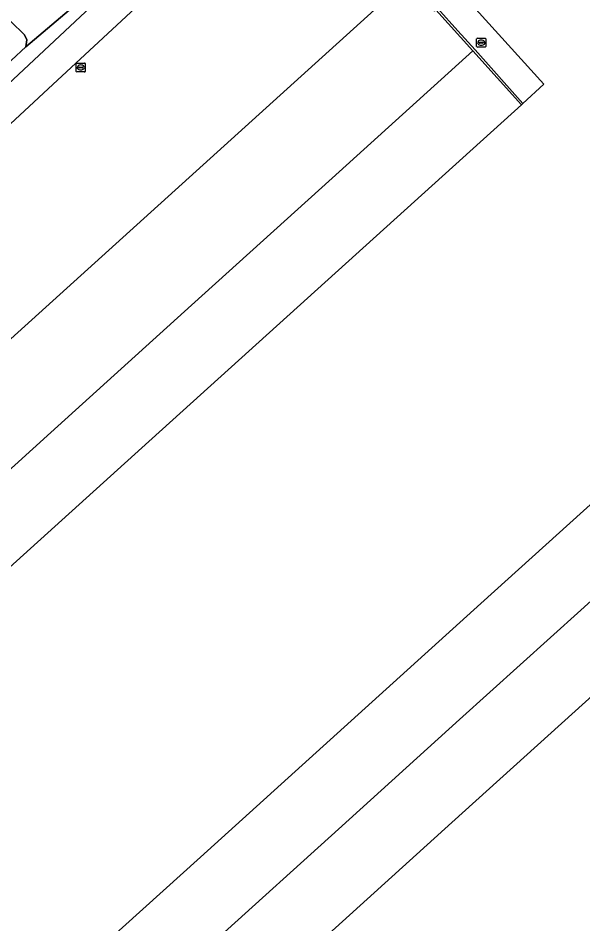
# Model space of a CAD drawing. Extents: x 156141 to 158132, y 385651 to 388333.
# Drawn here: x 156555.5 to 156618.5, y 387482.6 to 387583.7 of the extents above; entities that cross this region are included whole.
import ezdxf

# ---------------------------------------------------------------- set-up
doc = ezdxf.new("R2010")
doc.units = 0
for name, color, linetype in [('IMGEO_Berm_groen', 7, 'Continuous'), ('IMGEO_Groenvoorziening', 7, 'Continuous'), ('IMGEO_Hek', 7, 'Continuous'), ('IMGEO_Lijnafwatering', 7, 'Continuous'), ('IMGEO_Muur', 7, 'Continuous'), ('IMGEO_Oever', 7, 'Continuous'), ('IMGEO_Pand', 7, 'Continuous'), ('IMGEO_Parkeervlak_gesloten', 7, 'Continuous'), ('IMGEO_Rijbaan_lokaal_gesloten', 7, 'Continuous'), ('IMGEO_Rioolput', 7, 'Continuous')]:
    doc.layers.add(name, color=color, linetype=linetype)

msp = doc.modelspace()

# ---------------------------------------------------------------- linework, layer by layer
at = {"layer": 'IMGEO_Berm_groen'}
msp.add_lwpolyline([(156496.55, 387523.63), (156503.19, 387529.81), (156501.57, 387528.75), (156500.57, 387529.22), (156498.93, 387531), (156498.82, 387532.03), (156499.37, 387532.92), (156501.16, 387534.63), (156510.25, 387543.44), (156520.61, 387553.16), (156531.36, 387563.28), (156540.03, 387571.48), (156547.98, 387578.93), (156552.99, 387583.31), (156553.91, 387583.55), (156554.74, 387583.3), (156556.26, 387581.82), (156556.52, 387581.23), (156556.41, 387580.45), (156562.69, 387585.82)], dxfattribs=at)
at = {"layer": 'IMGEO_Groenvoorziening'}
for points in [[(156559.41, 387576.27), (156587.97, 387602.83)], [(156562.69, 387585.82), (156556.41, 387580.45), (156554.8, 387578.96), (156553.22, 387577.31), (156542.38, 387567.3), (156532.35, 387557.76), (156503.19, 387529.81), (156496.55, 387523.63), (156495.12, 387522.1), (156463.6, 387492.95), (156466.43, 387489.76), (156478.39, 387500.9), (156479.28, 387501.73), (156480.11, 387502.83), (156480.58, 387503.25), (156481.5, 387503.78), (156497.03, 387518.25), (156529.4, 387548.36), (156559.41, 387576.27)]]:
    msp.add_lwpolyline(points, dxfattribs=at)
at = {"layer": 'IMGEO_Hek'}
msp.add_lwpolyline([(156646.88, 387478), (156638.62, 387470.48), (156638.6, 387470.46), (156602.22, 387437.67), (156601.88, 387437.36), (156590.71, 387427.28), (156590.4, 387427.01), (156590.38, 387426.98), (156553.02, 387393.24), (156505.24, 387445.99), (156463.94, 387491.68), (156532.59, 387555.87), (156577.39, 387597.82), (156580.31, 387599.85), (156603.23, 387615.79)], dxfattribs=at)
at = {"layer": 'IMGEO_Lijnafwatering'}
for points in [[(156606.24, 387580.01), (156590.55, 387565.82)], [(156590.55, 387565.82), (156574.87, 387551.63)], [(156574.87, 387551.63), (156559.19, 387537.43)], [(156559.19, 387537.43), (156543.5, 387523.24)], [(156631.74, 387529.82), (156618.25, 387517.61)], [(156618.25, 387517.61), (156604.75, 387505.4)], [(156604.75, 387505.4), (156591.25, 387493.19)], [(156591.25, 387493.19), (156577.75, 387480.98)]]:
    msp.add_lwpolyline(points, dxfattribs=at)
at = {"layer": 'IMGEO_Muur'}
msp.add_lwpolyline([(156602.1, 387584.6), (156606.24, 387580.01), (156611.66, 387574), (156611.81, 387574.13), (156606.49, 387580.12), (156604.54, 387582.25), (156602.29, 387584.77), (156602.43, 387584.94), (156601.43, 387586.08), (156600.91, 387585.61), (156601.92, 387584.47)], close=True, dxfattribs=at)
at = {"layer": 'IMGEO_Oever'}
msp.add_lwpolyline([(156532.35, 387557.76), (156542.38, 387567.3), (156553.22, 387577.31), (156554.8, 387578.96), (156556.41, 387580.45), (156556.52, 387581.23), (156556.26, 387581.82), (156554.74, 387583.3), (156553.91, 387583.55), (156552.99, 387583.31), (156547.98, 387578.93), (156540.03, 387571.48), (156531.36, 387563.28), (156520.61, 387553.16), (156510.25, 387543.44), (156501.16, 387534.63), (156499.37, 387532.92), (156498.82, 387532.03), (156498.93, 387531), (156500.57, 387529.22), (156501.57, 387528.75), (156503.19, 387529.81)], close=True, dxfattribs=at)
at = {"layer": 'IMGEO_Pand'}
for points in [[(156649.49, 387556.67), (156611.15, 387599.01), (156601.5, 387590.29), (156614.14, 387576.3), (156611.81, 387574.13), (156611.66, 387574), (156569.32, 387535.71), (156533.21, 387503.06), (156533.02, 387502.89), (156529.95, 387500.12), (156529.79, 387499.97), (156512.4, 387484.25), (156508.34, 387488.61), (156499.73, 387498.14), (156498.23, 387499.8), (156497.8, 387500.29), (156493.5, 387496.38), (156508.11, 387480.23)], [(156558.86, 387474.71), (156575.86, 387490.07), (156607.11, 387518.35), (156639.91, 387548.01)]]:
    msp.add_lwpolyline(points, dxfattribs=at)
at = {"layer": 'IMGEO_Parkeervlak_gesloten'}
for points in [[(156602.29, 387584.77), (156604.54, 387582.25), (156606.49, 387580.12), (156611.81, 387574.13), (156614.14, 387576.3), (156601.5, 387590.29), (156499.73, 387498.14)], [(156533.21, 387503.06), (156569.32, 387535.71), (156611.66, 387574), (156606.24, 387580.01), (156602.1, 387584.6)]]:
    msp.add_lwpolyline(points, dxfattribs=at)
msp.add_lwpolyline([(156650.61, 387536.17), (156647.94, 387539.12), (156639.91, 387548.01), (156607.11, 387518.35), (156575.86, 387490.07), (156558.86, 387474.71), (156564.26, 387468.77), (156568.59, 387464), (156568.7, 387464.05), (156568.89, 387463.81), (156568.61, 387463.6), (156558.68, 387474.55), (156555.59, 387471.76), (156564.47, 387461.96), (156564.85, 387460.12), (156565.11, 387460.16), (156565.35, 387459.01), (156603.89, 387493.91), (156650.11, 387535.69)], close=True, dxfattribs=at)
at = {"layer": 'IMGEO_Rijbaan_lokaal_gesloten'}
for points in [[(156587.97, 387602.83), (156559.41, 387576.27), (156529.4, 387548.36), (156497.03, 387518.25), (156481.5, 387503.78), (156480.58, 387503.25), (156480.11, 387502.83), (156479.28, 387501.73), (156478.39, 387500.9), (156466.43, 387489.76)], [(156508.11, 387480.23), (156493.5, 387496.38), (156497.8, 387500.29), (156498.23, 387499.8), (156499.73, 387498.14), (156601.5, 387590.29), (156611.15, 387599.01), (156649.49, 387556.67)], [(156650.11, 387535.69), (156603.89, 387493.91), (156565.35, 387459.01)]]:
    msp.add_lwpolyline(points, dxfattribs=at)
at = {"layer": 'IMGEO_Rioolput'}
for p, q in [((156606.65, 387580.5), (156606.65, 387581.35)), ((156606.73, 387581.42), (156607.58, 387581.42)), ((156606.91, 387580.92), (156606.91, 387580.93)), ((156607.35, 387580.88), (156606.95, 387580.88)), ((156606.96, 387580.97), (156607.35, 387580.97)), ((156607.14, 387581.2), (156607.17, 387581.2)), ((156607.4, 387580.93), (156607.4, 387580.92)), ((156607.66, 387581.35), (156607.66, 387580.5)), ((156607.58, 387580.42), (156606.73, 387580.42)), ((156607.16, 387580.64), (156607.14, 387580.64)), ((156562.1, 387578.66), (156562.95, 387578.66)), ((156562.02, 387577.73), (156562.02, 387578.59)), ((156562.95, 387577.66), (156562.1, 387577.66)), ((156562.28, 387578.15), (156562.28, 387578.17)), ((156562.32, 387578.2), (156562.72, 387578.2)), ((156562.72, 387578.12), (156562.32, 387578.12)), ((156562.51, 387578.44), (156562.53, 387578.44)), ((156562.53, 387577.88), (156562.51, 387577.88)), ((156562.76, 387578.17), (156562.76, 387578.15)), ((156563.02, 387578.59), (156563.02, 387577.73))]:
    msp.add_line(p, q, dxfattribs=at)
for points in [[(156606.65, 387580.5), (156606.65, 387581.35)], [(156606.73, 387581.42), (156607.58, 387581.42)], [(156607.66, 387581.35), (156607.66, 387580.5)], [(156607.58, 387580.42), (156606.73, 387580.42)], [(156562.1, 387578.66), (156562.95, 387578.66)], [(156562.02, 387577.73), (156562.02, 387578.59)], [(156562.95, 387577.66), (156562.1, 387577.66)], [(156563.02, 387578.59), (156563.02, 387577.73)]]:
    msp.add_lwpolyline(points, dxfattribs=at)
for centre, radius, start, end in [((156606.73, 387581.35), 0.0765, 91.552, 178.448), ((156606.73, 387581.35), 0.0765, 91.552, 178.448), ((156606.95, 387580.93), 0.0403, 85.8775, 175.7526), ((156606.95, 387580.92), 0.0366, 178.938, 274.7102), ((156607.36, 387580.93), 0.0386, 1.7309, 96.639), ((156607.35, 387580.92), 0.043, 264.8664, 352.4533), ((156607.58, 387581.35), 0.0765, 1.552, 88.448), ((156607.58, 387581.35), 0.0765, 1.552, 88.448), ((156606.73, 387580.5), 0.0765, 181.552, 268.448), ((156606.73, 387580.5), 0.0765, 181.552, 268.448), ((156607.58, 387580.5), 0.0765, 271.552, 358.448), ((156607.58, 387580.5), 0.0765, 271.552, 358.448), ((156562.1, 387578.58), 0.0765, 91.552, 178.448), ((156562.1, 387578.58), 0.0765, 91.552, 178.448), ((156562.95, 387578.58), 0.0765, 1.552, 88.448), ((156562.95, 387578.58), 0.0765, 1.552, 88.448), ((156562.1, 387577.73), 0.0765, 181.552, 268.448), ((156562.1, 387577.73), 0.0765, 181.552, 268.448), ((156562.32, 387578.16), 0.0403, 85.8775, 175.7526), ((156562.32, 387578.15), 0.0366, 178.938, 274.7102), ((156562.73, 387578.16), 0.0386, 1.7309, 96.639), ((156562.72, 387578.16), 0.043, 264.8664, 352.4533), ((156562.95, 387577.73), 0.0765, 271.552, 358.448), ((156562.95, 387577.73), 0.0765, 271.552, 358.448)]:
    msp.add_arc(centre, radius, start, end, dxfattribs=at)
for centre, major_axis, ratio, start_param, end_param in [((156607.14, 387580.92), (-0.387, 0.002), 0.722429, 4.712389, 7.853982), ((156607.17, 387580.92), (-0.39, 0.002), 0.717154, 1.570796, 4.712389), ((156562.51, 387578.16), (-0.387, 0.002), 0.722429, 4.712389, 7.853982), ((156562.53, 387578.16), (-0.39, 0.002), 0.717154, 1.570796, 4.712389)]:
    msp.add_ellipse(centre, major_axis=major_axis, ratio=ratio, start_param=start_param, end_param=end_param, dxfattribs=at)

doc.saveas('drawing.dxf')
